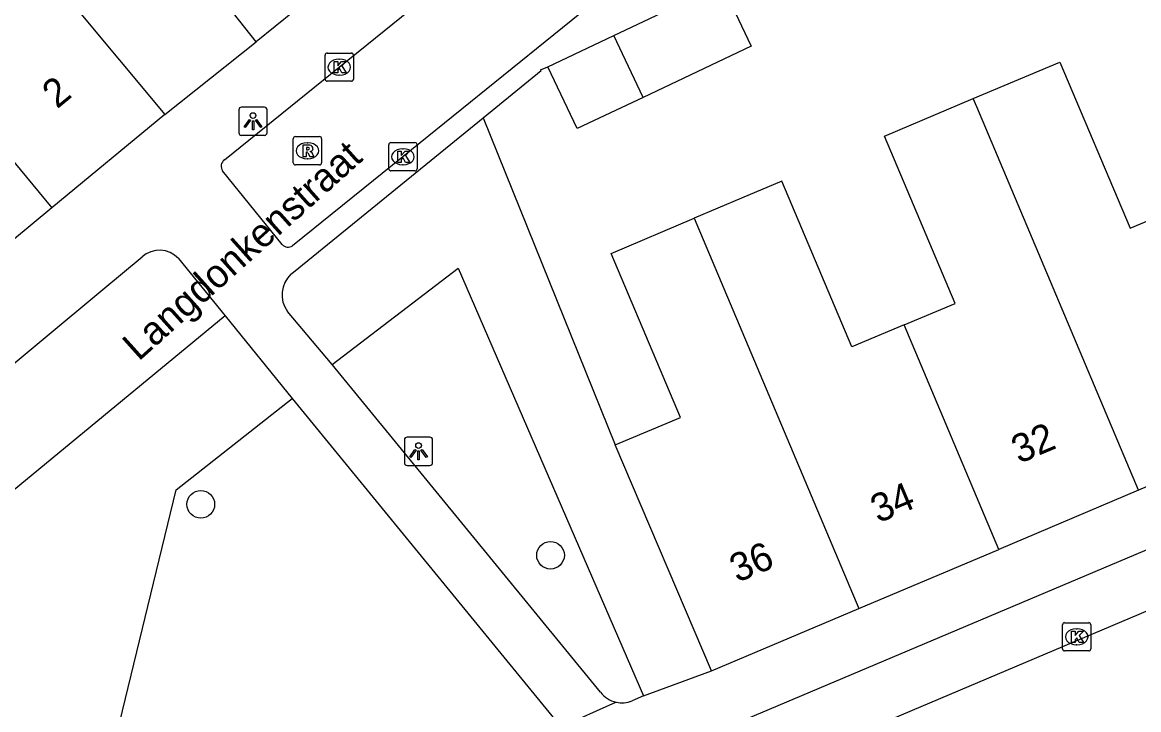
# Model space of a CAD drawing. Extents: x 159718 to 160783, y 383290 to 384030.
# Drawn here: x 160388.58 to 160428.04, y 383464.06 to 383488.36 of the extents above; entities that cross this region are included whole.
import ezdxf

# ---------------------------------------------------------------- set-up
doc = ezdxf.new("R2010")
doc.units = 0
for name, color, linetype in [('IMGEO_Boom', 7, 'Continuous'), ('IMGEO_Groenvoorziening', 7, 'Continuous'), ('IMGEO_Kolk', 7, 'Continuous'), ('IMGEO_Lichtpunt', 7, 'Continuous'), ('IMGEO_Openbare_ruimte_label', 7, 'Continuous'), ('IMGEO_Pand', 7, 'Continuous'), ('IMGEO_Pand_nummerreeks', 7, 'Continuous'), ('IMGEO_Rijbaan_lokaal_open', 7, 'Continuous'), ('IMGEO_Rioolput', 7, 'Continuous'), ('IMGEO_Voetpad_open', 7, 'Continuous')]:
    doc.layers.add(name, color=color, linetype=linetype)

msp = doc.modelspace()

# ---------------------------------------------------------------- linework, layer by layer
at = {"layer": 'IMGEO_Boom'}
for centre in [(160394.885, 383471.317), (160407.246, 383469.517)]:
    msp.add_circle(centre, 0.489, dxfattribs=at)
at = {"layer": 'IMGEO_Groenvoorziening'}
for points in [[(160404.866, 383484.986), (160409.537, 383473.422)], [(160399.532, 383476.257), (160403.978, 383479.672), (160410.533, 383464.547)], [(160395.747, 383477.983), (160383.034, 383467.507)], [(160390.731, 383458.291), (160394.015, 383471.834), (160398.12, 383475.062)]]:
    msp.add_lwpolyline(points, dxfattribs=at)
at = {"layer": 'IMGEO_Kolk'}
for p, q in [((160399.28, 383486.349), (160399.28, 383487.201)), ((160399.355, 383487.275), (160400.207, 383487.275)), ((160399.768, 383487.055), (160399.793, 383487.055)), ((160400.281, 383487.201), (160400.281, 383486.349)), ((160400.207, 383486.275), (160399.355, 383486.275)), ((160399.791, 383486.495), (160399.766, 383486.495)), ((160401.529, 383483.18), (160401.529, 383484.032)), ((160401.604, 383484.106), (160402.456, 383484.106)), ((160402.017, 383483.886), (160402.042, 383483.886)), ((160402.53, 383484.032), (160402.53, 383483.18)), ((160402.456, 383483.106), (160401.604, 383483.106)), ((160402.04, 383483.326), (160402.015, 383483.326)), ((160425.344, 383466.207), (160425.344, 383467.059)), ((160425.419, 383467.133), (160426.271, 383467.133)), ((160425.832, 383466.913), (160425.857, 383466.913)), ((160426.345, 383467.059), (160426.345, 383466.207)), ((160426.271, 383466.133), (160425.419, 383466.133)), ((160425.855, 383466.353), (160425.83, 383466.353))]:
    msp.add_line(p, q, dxfattribs=at)
for points in [[(160399.28, 383486.349), (160399.28, 383487.201)], [(160399.355, 383487.275), (160400.207, 383487.275)], [(160400.281, 383487.201), (160400.281, 383486.349)], [(160399.601, 383486.975), (160399.724, 383486.975), (160399.724, 383486.824), (160399.854, 383486.975), (160400.018, 383486.975), (160399.872, 383486.824), (160400.025, 383486.575), (160399.873, 383486.575), (160399.788, 383486.739), (160399.724, 383486.672), (160399.724, 383486.575), (160399.601, 383486.575), (160399.601, 383486.975)], [(160400.207, 383486.275), (160399.355, 383486.275)], [(160401.529, 383483.18), (160401.529, 383484.032)], [(160401.604, 383484.106), (160402.456, 383484.106)], [(160402.53, 383484.032), (160402.53, 383483.18)], [(160401.85, 383483.806), (160401.973, 383483.806), (160401.973, 383483.655), (160402.103, 383483.806), (160402.267, 383483.806), (160402.121, 383483.655), (160402.274, 383483.406), (160402.122, 383483.406), (160402.037, 383483.57), (160401.973, 383483.503), (160401.973, 383483.406), (160401.85, 383483.406), (160401.85, 383483.806)], [(160402.456, 383483.106), (160401.604, 383483.106)], [(160425.344, 383466.207), (160425.344, 383467.059)], [(160425.419, 383467.133), (160426.271, 383467.133)], [(160426.345, 383467.059), (160426.345, 383466.207)], [(160425.665, 383466.833), (160425.788, 383466.833), (160425.788, 383466.682), (160425.918, 383466.833), (160426.082, 383466.833), (160425.936, 383466.682), (160426.089, 383466.433), (160425.937, 383466.433), (160425.852, 383466.597), (160425.788, 383466.53), (160425.788, 383466.433), (160425.665, 383466.433), (160425.665, 383466.833)], [(160426.271, 383466.133), (160425.419, 383466.133)]]:
    msp.add_lwpolyline(points, dxfattribs=at)
for centre, start, end in [((160399.357, 383487.199), 91.552, 178.448), ((160399.357, 383487.199), 91.552, 178.448), ((160400.205, 383487.199), 1.552, 88.448), ((160400.205, 383487.199), 1.552, 88.448), ((160399.357, 383486.351), 181.552, 268.448), ((160399.357, 383486.351), 181.552, 268.448), ((160400.205, 383486.351), 271.552, 358.448), ((160400.205, 383486.351), 271.552, 358.448), ((160401.606, 383484.03), 91.552, 178.448), ((160401.606, 383484.03), 91.552, 178.448), ((160402.454, 383484.03), 1.552, 88.448), ((160402.454, 383484.03), 1.552, 88.448), ((160401.606, 383483.182), 181.552, 268.448), ((160401.606, 383483.182), 181.552, 268.448), ((160402.454, 383483.182), 271.552, 358.448), ((160402.454, 383483.182), 271.552, 358.448), ((160425.421, 383467.057), 91.552, 178.448), ((160425.421, 383467.057), 91.552, 178.448), ((160426.269, 383467.057), 1.552, 88.448), ((160426.269, 383467.057), 1.552, 88.448), ((160425.421, 383466.209), 181.552, 268.448), ((160425.421, 383466.209), 181.552, 268.448), ((160426.269, 383466.209), 271.552, 358.448), ((160426.269, 383466.209), 271.552, 358.448)]:
    msp.add_arc(centre, 0.0765, start, end, dxfattribs=at)
for centre, major_axis, ratio, start_param, end_param in [((160399.767, 383486.775), (-0.387, 0.002), 0.722429, 4.712389, 7.853982), ((160399.792, 383486.775), (-0.39, 0.002), 0.717154, 1.570796, 4.712389), ((160402.016, 383483.606), (-0.387, 0.002), 0.722429, 4.712389, 7.853982), ((160402.041, 383483.606), (-0.39, 0.002), 0.717154, 1.570796, 4.712389), ((160425.831, 383466.633), (-0.387, 0.002), 0.722429, 4.712389, 7.853982), ((160425.856, 383466.633), (-0.39, 0.002), 0.717154, 1.570796, 4.712389)]:
    msp.add_ellipse(centre, major_axis=major_axis, ratio=ratio, start_param=start_param, end_param=end_param, dxfattribs=at)
at = {"layer": 'IMGEO_Lichtpunt'}
for p, q in [((160396.231, 383485.265), (160396.231, 383484.458)), ((160396.231, 383485.265), (160396.231, 383484.458)), ((160397.133, 383485.36), (160396.325, 383485.36)), ((160397.133, 383485.36), (160396.325, 383485.36)), ((160397.227, 383484.458), (160397.227, 383485.265)), ((160397.227, 383484.458), (160397.227, 383485.265)), ((160396.325, 383484.364), (160397.133, 383484.364)), ((160396.325, 383484.364), (160397.133, 383484.364)), ((160402.984, 383473.692), (160402.176, 383473.692)), ((160402.984, 383473.692), (160402.176, 383473.692)), ((160402.082, 383473.597), (160402.082, 383472.79)), ((160402.082, 383473.597), (160402.082, 383472.79)), ((160403.078, 383472.79), (160403.078, 383473.597)), ((160403.078, 383472.79), (160403.078, 383473.597)), ((160402.176, 383472.696), (160402.984, 383472.696)), ((160402.176, 383472.696), (160402.984, 383472.696))]:
    msp.add_line(p, q, dxfattribs=at)
for points in [[(160396.605, 383484.929), (160396.644, 383484.901), (160396.456, 383484.639), (160396.418, 383484.666), (160396.605, 383484.929)], [(160396.707, 383484.881), (160396.754, 383484.881), (160396.754, 383484.559), (160396.707, 383484.559), (160396.707, 383484.881)], [(160396.817, 383484.901), (160396.855, 383484.928), (160397.042, 383484.666), (160397.003, 383484.638), (160396.817, 383484.901)], [(160402.456, 383473.261), (160402.495, 383473.233), (160402.307, 383472.971), (160402.269, 383472.998), (160402.456, 383473.261)], [(160402.668, 383473.233), (160402.706, 383473.26), (160402.893, 383472.998), (160402.854, 383472.97), (160402.668, 383473.233)], [(160402.558, 383473.213), (160402.605, 383473.213), (160402.605, 383472.891), (160402.558, 383472.891), (160402.558, 383473.213)]]:
    msp.add_lwpolyline(points, dxfattribs=at)
for centre in [(160396.73, 383485.063), (160402.581, 383473.395)]:
    msp.add_circle(centre, 0.0994, dxfattribs=at)
for centre, start, end in [((160396.325, 383485.265), 90, 180), ((160396.325, 383485.265), 90, 180), ((160397.133, 383485.265), 0, 90), ((160397.133, 383485.265), 0, 90), ((160396.325, 383484.458), 180, 270), ((160396.325, 383484.458), 180, 270), ((160397.133, 383484.458), 270, 0), ((160397.133, 383484.458), 270, 360), ((160402.176, 383473.597), 90, 180), ((160402.176, 383473.597), 90, 180), ((160402.984, 383473.597), 0, 90), ((160402.984, 383473.597), 0, 90), ((160402.176, 383472.79), 180, 270), ((160402.176, 383472.79), 180, 270), ((160402.984, 383472.79), 270, 0), ((160402.984, 383472.79), 270, 360)]:
    msp.add_arc(centre, 0.0946, start, end, dxfattribs=at)
at = {"layer": 'IMGEO_Pand'}
for points in [[(160396.838, 383487.664), (160390.261, 383496.017), (160393.642, 383498.038), (160397.285, 383491.945)], [(160380.768, 383492.512), (160383.101, 383494.439), (160387.126, 383489.566), (160388.812, 383490.875), (160393.617, 383485.095)], [(160380.768, 383492.512), (160389.623, 383481.795)], [(160409.479, 383487.897), (160413.304, 383489.711), (160413.329, 383489.658)], [(160413.329, 383489.658), (160414.343, 383487.52), (160410.518, 383485.706)], [(160398.859, 383489.312), (160396.838, 383487.664)], [(160407.146, 383486.791), (160409.479, 383487.897)], [(160410.518, 383485.706), (160409.479, 383487.897)], [(160410.518, 383485.706), (160408.185, 383484.6), (160407.146, 383486.791)], [(160422.19, 383485.662), (160425.252, 383486.955), (160427.734, 383481.076), (160429.617, 383481.871)], [(160419.742, 383477.66), (160421.544, 383478.421), (160419.047, 383484.335), (160422.19, 383485.662)], [(160428.035, 383471.817), (160422.314, 383485.368), (160422.19, 383485.662)], [(160393.617, 383485.095), (160389.623, 383481.795)], [(160419.742, 383477.66), (160417.902, 383476.883), (160415.428, 383482.742), (160413.995, 383482.137), (160412.323, 383481.431)], [(160389.623, 383481.795), (160388.235, 383480.647), (160385.806, 383478.634)], [(160409.537, 383473.422), (160411.839, 383474.387), (160409.388, 383480.191), (160412.323, 383481.431)], [(160412.323, 383481.431), (160418.149, 383467.634)], [(160423.092, 383469.726), (160419.742, 383477.66)], [(160432.979, 383473.909), (160428.035, 383471.817)], [(160412.932, 383465.426), (160409.537, 383473.422)], [(160428.035, 383471.817), (160423.092, 383469.726)], [(160418.149, 383467.634), (160423.092, 383469.726)], [(160412.932, 383465.426), (160418.149, 383467.634)]]:
    msp.add_lwpolyline(points, dxfattribs=at)
at = {"layer": 'IMGEO_Rijbaan_lokaal_open'}
for points in [[(160395.722, 383483.5), (160399.781, 383486.775), (160402.953, 383489.352)], [(160409.144, 383489.368), (160402.03, 383483.606), (160398.126, 383480.458)], [(160397.762, 383480.5), (160395.657, 383483.106)], [(160414.256, 383461.59), (160439.234, 383472.166)]]:
    msp.add_lwpolyline(points, dxfattribs=at)
for centre, radius, start, end in [((160395.89, 383483.27), 0.285, 126.0692, 215.1948), ((160397.97, 383480.705), 0.292, 224.5351, 302.301)]:
    msp.add_arc(centre, radius, start, end, dxfattribs=at)
at = {"layer": 'IMGEO_Rioolput'}
for p, q in [((160398.23, 383484.317), (160399.082, 383484.317)), ((160398.155, 383483.391), (160398.155, 383484.243)), ((160398.643, 383484.097), (160398.668, 383484.097)), ((160399.156, 383484.243), (160399.156, 383483.391)), ((160398.666, 383483.537), (160398.641, 383483.537)), ((160399.082, 383483.317), (160398.23, 383483.317))]:
    msp.add_line(p, q, dxfattribs=at)
for points in [[(160398.23, 383484.317), (160399.082, 383484.317)], [(160398.155, 383483.391), (160398.155, 383484.243)], [(160398.744, 383484.015), (160398.492, 383484.017), (160398.492, 383483.617)], [(160398.67, 383483.936), (160398.616, 383483.936), (160398.616, 383483.855)], [(160399.156, 383484.243), (160399.156, 383483.391)], [(160398.492, 383483.617), (160398.616, 383483.617), (160398.616, 383483.779), (160398.627, 383483.779)], [(160398.616, 383483.855), (160398.668, 383483.855)], [(160398.674, 383483.75), (160398.745, 383483.617), (160398.885, 383483.617), (160398.82, 383483.743)], [(160399.082, 383483.317), (160398.23, 383483.317)]]:
    msp.add_lwpolyline(points, dxfattribs=at)
for centre, radius, start, end in [((160398.232, 383484.241), 0.0765, 91.552, 178.448), ((160398.232, 383484.241), 0.0765, 91.552, 178.448), ((160399.08, 383484.241), 0.0765, 1.552, 88.448), ((160399.08, 383484.241), 0.0765, 1.552, 88.448), ((160398.676, 383483.84), 0.0964, 77.0061, 93.1865), ((160398.69, 383483.897), 0.0378, 276.6634, 79.6772), ((160398.743, 383483.905), 0.109, 350.3612, 89.416), ((160398.741, 383483.905), 0.112, 277.5842, 350.9817), ((160398.626, 383483.726), 0.0533, 26.0293, 88.6989), ((160398.652, 383484.044), 0.19, 274.7715, 282.9687), ((160398.725, 383483.69), 0.108, 29.5134, 73.7905), ((160398.232, 383483.393), 0.0765, 181.552, 268.448), ((160398.232, 383483.393), 0.0765, 181.552, 268.448), ((160399.08, 383483.393), 0.0765, 271.552, 358.448), ((160399.08, 383483.393), 0.0765, 271.552, 358.448)]:
    msp.add_arc(centre, radius, start, end, dxfattribs=at)
for centre, major_axis, ratio, start_param, end_param in [((160398.642, 383483.817), (-0.387, 0.002), 0.722429, 4.712389, 7.853982), ((160398.667, 383483.817), (-0.39, 0.002), 0.717154, 1.570796, 4.712389)]:
    msp.add_ellipse(centre, major_axis=major_axis, ratio=ratio, start_param=start_param, end_param=end_param, dxfattribs=at)
at = {"layer": 'IMGEO_Voetpad_open'}
for points in [[(160393.617, 383485.095), (160396.838, 383487.664)], [(160404.866, 383484.986), (160406.912, 383486.651), (160406.897, 383486.685), (160407.146, 383486.791)], [(160398.071, 383479.454), (160398.156, 383479.524), (160404.735, 383484.879), (160404.866, 383484.986)], [(160383.034, 383467.507), (160380.86, 383470.135), (160391.42, 383478.912), (160392.809, 383480.066)], [(160394.098, 383480.012), (160395.747, 383477.983)], [(160395.747, 383477.983), (160398.12, 383475.062)], [(160399.532, 383476.257), (160397.944, 383478.137)], [(160409.016, 383464.676), (160399.532, 383476.257)], [(160414.146, 383463.719), (160443.414, 383476.101)], [(160398.12, 383475.062), (160407.617, 383463.445)], [(160410.533, 383464.547), (160412.932, 383465.426)], [(160410.533, 383464.547), (160410.135, 383464.368)], [(160407.617, 383463.445), (160409.561, 383464.318)]]:
    msp.add_lwpolyline(points, dxfattribs=at)
for centre, radius, start, end in [((160393.426, 383479.379), 0.923, 43.2915, 131.9107), ((160398.761, 383478.723), 1.005, 133.3294, 215.6544), ((160409.769, 383465.228), 0.933, 216.2538, 257.1459), ((160409.77, 383465.236), 0.941, 257.1534, 292.8033)]:
    msp.add_arc(centre, radius, start, end, dxfattribs=at)

# ---------------------------------------------------------------- texts
at = {"layer": 'IMGEO_Openbare_ruimte_label'}
msp.add_text('Langdonkenstraat', height=1, rotation=41.9191, dxfattribs=at).set_placement((160392.688, 383476.354))
at = {"layer": 'IMGEO_Pand_nummerreeks'}
for s, rotation, p in [('2', 39.5685, (160389.806, 383485.28)), ('32', 22.8897, (160423.809, 383472.743)), ('34', 22.8897, (160418.83, 383470.641)), ('36', 22.8897, (160413.849, 383468.537))]:
    msp.add_text(s, height=1, rotation=rotation, dxfattribs=at).set_placement(p)

doc.saveas('drawing.dxf')
